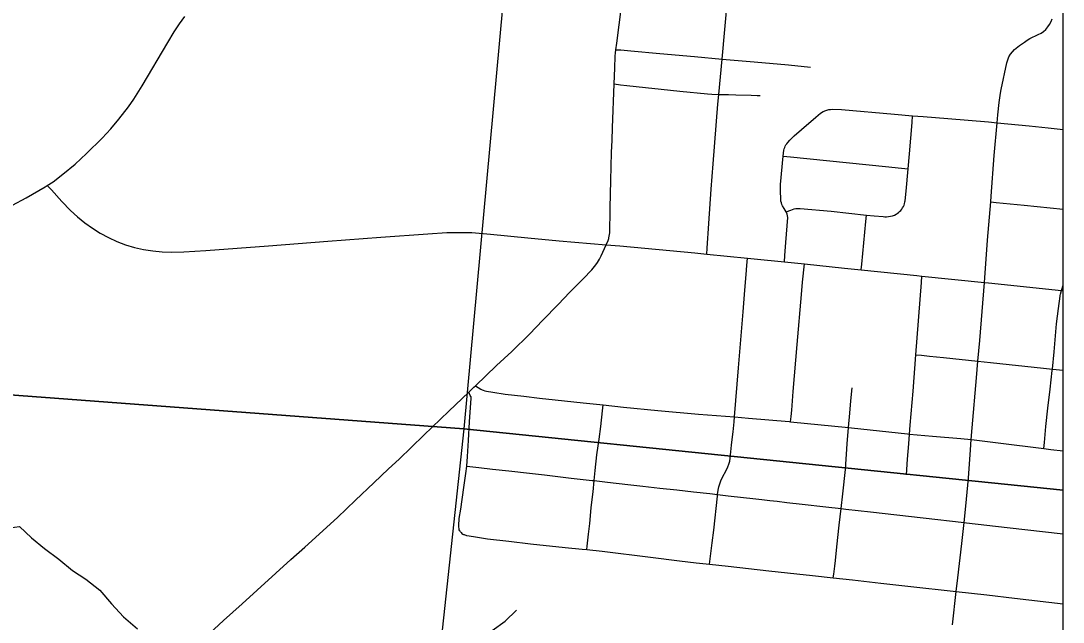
# Model space of a CAD drawing. Extents: x 0 to 1134, y 0 to 440.
# Drawn here: x 845.331 to 846.364, y 361.864 to 362.46 of the extents above; entities that cross this region are included whole.
import ezdxf

# ---------------------------------------------------------------- set-up
doc = ezdxf.new("R2010")
doc.units = 0
for name, color, linetype in [('Default', 7, 'Continuous'), ('GM_X_City_Street', 7, 'Continuous'), ('GM_X_County_Road', 7, 'Continuous'), ('GM_X_Minor_River', 7, 'Continuous'), ('GM_X_Section', 7, 'Continuous'), ('GM_X_Unincorporated', 7, 'Continuous'), ('SH_Cut_Line', 7, 'Continuous')]:
    doc.layers.add(name, color=color, linetype=linetype)

msp = doc.modelspace()

# ---------------------------------------------------------------- linework, layer by layer
at = {"layer": 'Default'}
for points in [[(846.3638, 361.9945), (846.3638, 362.9891), (845.8603, 363.0384), (845.7699, 362.0554)], [(846.3638, 360.9525), (846.3638, 361.9945), (845.7699, 362.0554), (845.6591, 361.0239)]]:
    msp.add_lwpolyline(points, close=True, dxfattribs=at)
at = {"layer": 'GM_X_City_Street'}
for points in [[(846.0106, 362.2285), (846.011, 362.2343), (846.0126, 362.259), (846.0152, 362.2928), (846.0171, 362.318), (846.0217, 362.3771), (846.0226, 362.3866), (846.0258, 362.4218), (846.0316, 362.4844), (846.0322, 362.491), (846.0341, 362.5136), (846.0376, 362.5539), (846.0387, 362.5662), (846.0394, 362.5735), (846.0408, 362.5877), (846.0427, 362.6059), (846.0461, 362.6403), (846.0465, 362.6437), (846.0508, 362.6868), (846.053, 362.7084), (846.0537, 362.7154)], [(845.9111, 362.2379), (845.913, 362.2419), (845.9134, 362.2429), (845.9137, 362.2439), (845.9138, 362.2448), (845.9145, 362.2497), (845.9148, 362.2559), (845.915, 362.2665), (845.9151, 362.2712), (845.9151, 362.2743), (845.9155, 362.3016), (845.9163, 362.3291), (845.9169, 362.3414), (845.9174, 362.3538), (845.919, 362.3972), (845.9196, 362.4127), (845.9201, 362.4246), (845.9203, 362.4281), (845.9207, 362.431), (845.9215, 362.4375), (845.9262, 362.474)], [(846.3023, 362.3917), (846.3081, 362.418), (846.309, 362.421), (846.3101, 362.4239), (846.3116, 362.4266), (846.3135, 362.4291), (846.3156, 362.4314), (846.3204, 362.4354), (846.3254, 362.4387), (846.328, 362.4404), (846.3309, 362.4421), (846.3336, 362.4436), (846.3364, 362.4448), (846.3391, 362.4461), (846.3419, 362.4475), (846.3442, 362.4492), (846.3465, 362.4512), (846.3486, 362.4536), (846.3504, 362.4561), (846.3518, 362.4589), (846.3529, 362.4618)], [(845.9207, 362.431), (845.9255, 362.4308), (845.9356, 362.4299), (845.9641, 362.4274), (845.9984, 362.4242), (846.0258, 362.4218), (846.0576, 362.419), (846.0918, 362.416), (846.1136, 362.4138)], [(845.919, 362.3972), (845.9253, 362.3964), (845.9315, 362.3957), (845.9841, 362.39), (846.0115, 362.3873), (846.0158, 362.3869), (846.0226, 362.3866), (846.03, 362.3868), (846.0323, 362.3867), (846.0396, 362.3864), (846.0547, 362.3859), (846.0606, 362.3857), (846.0635, 362.3857)], [(846.2543, 361.8613), (846.2579, 361.8943), (846.2593, 361.9077), (846.2633, 361.9417), (846.2656, 361.9627), (846.2674, 361.9788), (846.2701, 362.0067), (846.2721, 362.0346), (846.2728, 362.0448), (846.2735, 362.0563), (846.2779, 362.1059), (846.2794, 362.1224), (846.2812, 362.1431), (846.2858, 362.2005), (846.2862, 362.2052), (846.289, 362.2424), (846.292, 362.2802), (846.2925, 362.2858), (846.2955, 362.3262), (846.2984, 362.3586), (846.2991, 362.3665), (846.3004, 362.3787), (846.3017, 362.388), (846.3023, 362.3917)], [(846.0876, 362.2209), (846.0881, 362.2271), (846.0891, 362.2402), (846.0909, 362.2647), (846.0908, 362.2664), (846.0905, 362.268), (846.0894, 362.2706), (846.0874, 362.2739), (846.0857, 362.2765), (846.0851, 362.2777), (846.0846, 362.2792), (846.0842, 362.2809), (846.084, 362.2829), (846.0839, 362.2913), (846.0839, 362.2974), (846.0864, 362.3256), (846.087, 362.3314), (846.0874, 362.3329), (846.0879, 362.3342), (846.0885, 362.3356), (846.0892, 362.3368), (846.0899, 362.3379), (846.0909, 362.3392), (846.093, 362.3415), (846.0974, 362.3458), (846.1045, 362.352), (846.1186, 362.3643), (846.1234, 362.3681), (846.1259, 362.3697), (846.1286, 362.3709), (846.1315, 362.3718)], [(846.1315, 362.3718), (846.1332, 362.372), (846.135, 362.3721), (846.1442, 362.3717), (846.1968, 362.3671), (846.2146, 362.3656), (846.2251, 362.3648), (846.2495, 362.3628), (846.2898, 362.3595), (846.2984, 362.3586), (846.33, 362.3555), (846.3489, 362.3536), (846.3638, 362.3521)], [(846.1927, 362.2661), (846.1946, 362.2665), (846.1967, 362.2673), (846.1982, 362.268), (846.1994, 362.2688), (846.2008, 362.2698), (846.2018, 362.2708), (846.2029, 362.2719), (846.2039, 362.2731), (846.2048, 362.2744), (846.2056, 362.2757), (846.2062, 362.277), (846.2067, 362.2785), (846.2071, 362.2802), (846.2074, 362.2815), (846.2084, 362.2908), (846.2102, 362.313), (846.2115, 362.3279), (846.2141, 362.3588), (846.2146, 362.3656)], [(846.0864, 362.3256), (846.0935, 362.3249), (846.1879, 362.3153), (846.2038, 362.3137), (846.2102, 362.313)], [(846.0894, 362.2706), (846.0941, 362.2722), (846.0972, 362.2733), (846.0988, 362.2737), (846.1002, 362.2738), (846.1019, 362.2739), (846.1033, 362.2739), (846.1338, 362.271), (846.1691, 362.2672), (846.1764, 362.2664), (846.1856, 362.2657), (846.1871, 362.2656), (846.1887, 362.2656), (846.1906, 362.2658), (846.1927, 362.2661)], [(846.292, 362.2802), (846.2976, 362.2797), (846.3253, 362.2771), (846.3638, 362.273)], [(846.1637, 362.213), (846.1642, 362.2186), (846.1684, 362.2607), (846.1691, 362.2672)], [(846.0383, 362.0672), (846.042, 362.1158), (846.0466, 362.1713), (846.0485, 362.1928), (846.0498, 362.2082), (846.0505, 362.2174), (846.0511, 362.2245)], [(846.0936, 362.0624), (846.0942, 362.0677), (846.0949, 362.0739), (846.0964, 362.0925), (846.1004, 362.1389), (846.1045, 362.1884), (846.1057, 362.2007), (846.1075, 362.2189)], [(846.2086, 362.0099), (846.2096, 362.0253), (846.2109, 362.0406), (846.2116, 362.0503), (846.2123, 362.059), (846.2153, 362.0928), (846.218, 362.1289), (846.2234, 362.2003), (846.2239, 362.2067)], [(846.3446, 362.036), (846.3452, 362.042), (846.3468, 362.0578), (846.3487, 362.076), (846.3509, 362.0946), (846.353, 362.1131), (846.3531, 362.1146), (846.3549, 362.1316), (846.3572, 362.1595), (846.3591, 362.1746), (846.3607, 362.1868), (846.3609, 362.1877), (846.3611, 362.1887), (846.3622, 362.1924), (846.3638, 362.1978), (846.3638, 362.198)], [(846.218, 362.1289), (846.2234, 362.1283), (846.2314, 362.1274), (846.2451, 362.126), (846.2794, 362.1224), (846.2917, 362.121), (846.3444, 362.1155), (846.3531, 362.1146), (846.3638, 362.1135)], [(845.7815, 362.0982), (845.7841, 362.0965), (845.7869, 362.0948), (845.7881, 362.0941), (845.7893, 362.0936), (845.7909, 362.0931), (845.7925, 362.0927), (845.7987, 362.0916), (845.811, 362.0898), (845.8295, 362.0877), (845.845, 362.0859), (845.8605, 362.0843), (845.8881, 362.0813), (845.9081, 362.0792), (845.9283, 362.077), (845.9623, 362.0736), (846.0025, 362.0701), (846.0383, 362.0672), (846.0521, 362.0661), (846.0923, 362.0626), (846.0936, 362.0624), (846.1511, 362.0566), (846.1541, 362.0563), (846.2097, 362.0505), (846.2116, 362.0503), (846.2345, 362.0482), (846.2623, 362.0458), (846.2728, 362.0448), (846.2757, 362.0445), (846.2993, 362.0416), (846.3446, 362.036), (846.3516, 362.0351), (846.3638, 362.0336)], [(846.136, 361.9078), (846.1365, 361.9115), (846.1375, 361.9192), (846.1383, 361.9251), (846.1397, 361.9386), (846.142, 361.9599), (846.1439, 361.9765), (846.1456, 361.991), (846.1481, 362.0151), (846.1497, 362.0405), (846.1511, 362.0566), (846.1523, 362.0708), (846.1533, 362.0831), (846.1546, 362.0961)], [(845.7666, 361.9533), (845.7662, 361.9539), (845.7659, 361.9545), (845.7655, 361.9554), (845.7652, 361.9564), (845.7651, 361.9584), (845.765, 361.9598), (845.7655, 361.9665), (845.7669, 361.9758), (845.7701, 361.9972), (845.772, 362.0111), (845.773, 362.0186), (845.7735, 362.0281), (845.7745, 362.0439), (845.7756, 362.0624), (845.7769, 362.0811), (845.7772, 362.0855), (845.7772, 362.0862), (845.7771, 362.087), (845.7769, 362.0876), (845.7764, 362.0886), (845.7749, 362.0919)], [(845.892, 361.9359), (845.8923, 361.9393), (845.8936, 361.9511), (845.8947, 361.9616), (845.8955, 361.9692), (845.8963, 361.9775), (845.898, 361.9929), (845.8991, 362.0041), (845.9002, 362.0141), (845.9018, 362.0297), (845.904, 362.0453), (845.9057, 362.0577), (845.9074, 362.0733), (845.9081, 362.0792)], [(846.0135, 361.9213), (846.0159, 361.9425), (846.0176, 361.9549), (846.0212, 361.9886), (846.0214, 361.9903), (846.022, 361.9948), (846.0227, 361.9979), (846.0246, 362.0039), (846.0259, 362.0068), (846.0303, 362.0149), (846.0316, 362.0177), (846.0326, 362.0205), (846.0334, 362.0234), (846.034, 362.0263), (846.0347, 362.0327), (846.0353, 362.0391), (846.0359, 362.0449), (846.0367, 362.0525), (846.0378, 362.0624), (846.0383, 362.0672)], [(845.773, 362.0186), (845.785, 362.0172), (845.7985, 362.0156), (845.8146, 362.0138), (845.8349, 362.0115), (845.8499, 362.0098), (845.8764, 362.0067), (845.8971, 362.0044), (845.8991, 362.0041), (845.9124, 362.0026), (845.9324, 362.0004), (845.9472, 361.9987), (845.9643, 361.9968), (845.9812, 361.9949), (845.9974, 361.9931), (846.0137, 361.9913), (846.0214, 361.9903), (846.0319, 361.989), (846.0471, 361.9873), (846.0565, 361.9863), (846.0654, 361.9853), (846.0733, 361.9844), (846.0805, 361.9836), (846.09, 361.9825), (846.1052, 361.9808), (846.1286, 361.9782), (846.1439, 361.9765), (846.1485, 361.9759), (846.173, 361.9733), (846.2252, 361.9673), (846.2656, 361.9627), (846.2682, 361.9624), (846.3082, 361.9578), (846.3638, 361.9514)], [(845.7666, 361.9533), (845.7672, 361.9526), (845.7681, 361.9518), (845.769, 361.9511), (845.7697, 361.9508), (845.7703, 361.9506), (845.7725, 361.9499), (845.7752, 361.9494), (845.7815, 361.9484), (845.7934, 361.9466), (845.8146, 361.944), (845.836, 361.9414), (845.8705, 361.938), (845.8874, 361.9363), (845.892, 361.9359), (845.907, 361.9343), (845.9549, 361.9284), (845.9836, 361.9248), (846.0001, 361.9228), (846.0135, 361.9213), (846.032, 361.9193), (846.0721, 361.9148), (846.0998, 361.9117), (846.1153, 361.9101), (846.136, 361.9078), (846.1551, 361.9057), (846.1831, 361.9026), (846.2187, 361.8986), (846.249, 361.8953), (846.2579, 361.8943), (846.2881, 361.8908), (846.3157, 361.8877), (846.3638, 361.8822)]]:
    msp.add_lwpolyline(points, dxfattribs=at)
at = {"layer": 'GM_X_County_Road'}
for p, q in [((845.9111, 362.2379), (845.9245, 362.2366)), ((846.0106, 362.2285), (846.0511, 362.2245)), ((846.2239, 362.2067), (846.2858, 362.2005)), ((846.3622, 362.1924), (846.3638, 362.1922))]:
    msp.add_line(p, q, dxfattribs=at)
for points in [[(845.3573, 362.2964), (845.363, 362.3003), (845.3728, 362.3079), (845.3848, 362.3178), (845.3962, 362.3283), (845.4118, 362.3435), (845.4202, 362.3526), (845.4282, 362.3621), (845.4377, 362.3744), (845.4431, 362.382), (845.4513, 362.3952), (845.4766, 362.4381), (845.4831, 362.4488), (845.4881, 362.4567), (845.4937, 362.4639)], [(845.2865, 362.262), (845.2883, 362.2626), (845.2971, 362.2659), (845.3114, 362.2719), (845.3227, 362.2771), (845.3364, 362.2844), (845.3553, 362.2951), (845.3573, 362.2964)], [(845.3573, 362.2964), (845.3613, 362.2921), (845.3717, 362.2806), (845.3803, 362.2718), (845.3872, 362.2655), (845.3944, 362.2597), (845.4019, 362.2543), (845.4097, 362.2493), (845.4178, 362.2449), (845.4262, 362.2411), (845.4349, 362.2378), (845.4437, 362.2351), (845.4527, 362.2331), (845.4619, 362.2317), (845.4711, 362.2309), (845.4803, 362.2305), (845.4927, 362.2307), (845.5144, 362.232), (845.5763, 362.2368), (845.6352, 362.2414), (845.6879, 362.2452), (845.7343, 362.2488), (845.753, 362.2499), (845.7654, 362.2501), (845.7779, 362.2498), (845.7964, 362.2484), (845.8335, 362.2447), (845.8644, 362.2417), (845.9111, 362.2379)], [(845.7815, 362.0982), (845.8023, 362.1182), (845.8175, 362.1322), (845.8351, 362.1493), (845.8484, 362.1631), (845.8635, 362.1786), (845.875, 362.1907), (845.8881, 362.2041), (845.8967, 362.2131), (845.9007, 362.2178), (845.9025, 362.2203), (845.9045, 362.2236), (845.9061, 362.227), (845.9111, 362.2379)], [(845.9245, 362.2366), (845.9989, 362.2297), (846.0106, 362.2285)], [(846.0511, 362.2245), (846.0577, 362.2239), (846.0876, 362.2209)], [(846.0876, 362.2209), (846.1008, 362.2195), (846.1075, 362.2189)], [(846.1075, 362.2189), (846.1473, 362.2147), (846.1637, 362.213)], [(846.1637, 362.213), (846.2187, 362.2072), (846.2239, 362.2067)], [(846.2858, 362.2005), (846.29, 362.2001), (846.3622, 362.1924)], [(845.7749, 362.0919), (845.7798, 362.0966), (845.7815, 362.0982)], [(845.6955, 362.0157), (845.7058, 362.0253), (845.7305, 362.049), (845.7552, 362.0728), (845.7749, 362.0919)], [(845.4917, 361.8286), (845.4987, 361.8347), (845.5098, 361.8453), (845.518, 361.8528), (845.5318, 361.8654), (845.5503, 361.882), (845.5986, 361.9258), (845.6124, 361.9383), (845.6447, 361.9677), (845.6627, 361.9849), (845.6808, 362.002), (845.6955, 362.0157)]]:
    msp.add_lwpolyline(points, dxfattribs=at)
at = {"layer": 'GM_X_Minor_River'}
for points in [[(845.2223, 361.9618), (845.2388, 361.9621), (845.2551, 361.9608), (845.2649, 361.96), (845.2796, 361.9576), (845.2955, 361.9556), (845.3061, 361.9548), (845.3197, 361.9573), (845.3296, 361.9588), (845.3416, 361.9473), (845.3544, 361.937), (845.3687, 361.9263), (845.3822, 361.9152), (845.3954, 361.9064), (845.4093, 361.8956), (845.4209, 361.8819), (845.4329, 361.8693), (845.4465, 361.8571)], [(845.7979, 361.8556), (845.8108, 361.865), (845.8222, 361.8759)]]:
    msp.add_lwpolyline(points, dxfattribs=at)
at = {"layer": 'GM_X_Section'}
for points in [[(844.8494, 363.1337), (845.8603, 363.0384), (845.7699, 362.0554), (844.7599, 362.131)], [(844.7599, 362.131), (845.7699, 362.0554), (845.6591, 361.0239), (844.6664, 361.1141)]]:
    msp.add_lwpolyline(points, close=True, dxfattribs=at)
at = {"layer": 'GM_X_Unincorporated'}
msp.add_lwpolyline([(846.3638, 358.9291), (846.3638, 365.0089)], dxfattribs=at)
at = {"layer": 'SH_Cut_Line'}
msp.add_lwpolyline([(846.3638, 355.7181), (846.3638, 369.3181), (835.2574, 369.3181)], dxfattribs=at)

doc.saveas('drawing.dxf')
